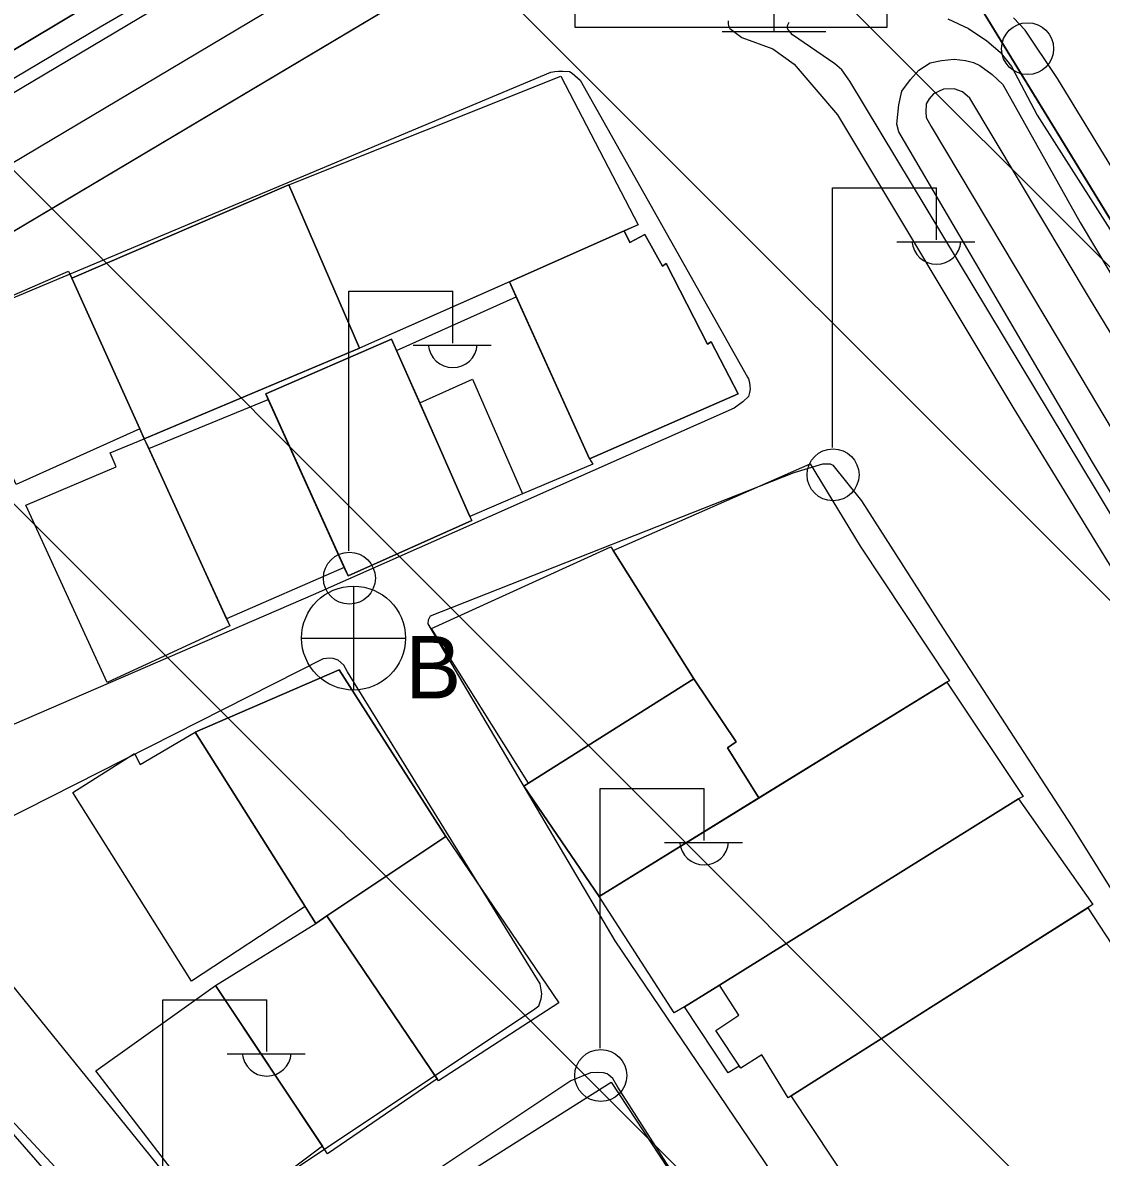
# Model space of a CAD drawing. Extents: x 417995 to 421451, y 4454518 to 4458015.
# Drawn here: x 420880.7 to 420953.4, y 4457463.8 to 4457540.2 of the extents above; entities that cross this region are included whole.
import ezdxf

# ---------------------------------------------------------------- set-up
doc = ezdxf.new("R2010")
doc.units = 0
for name, color, linetype in [('ADAKENARI', 7, 'Continuous'), ('B_Mesken', 7, 'Continuous'), ('B_Teras', 7, 'Continuous'), ('KALDIRIM', 7, 'Continuous'), ('PL_KON_MEV_250', 7, 'Continuous'), ('S_Cad_Sok_Lambasi', 7, 'Continuous'), ('S_Elektrik_Diregi', 7, 'Continuous'), ('S_Kara_Demy_Trafik_Sinyal', 7, 'Continuous'), ('S_Ptt_tv_kutusu', 7, 'Continuous'), ('S_Rogar_Kapagi_Buski', 7, 'Continuous'), ('SN_TR_SIVILASMA', 7, 'Continuous'), ('TR_ORTAYOGUNKONUT', 7, 'Continuous'), ('Yol_Kaldirim_kenari_bordurtasi', 7, 'Continuous'), ('Yol_Kos_Yur_Parkuru', 7, 'Continuous'), ('Yol_Sose', 7, 'Continuous')]:
    doc.layers.add(name, color=color, linetype=linetype)

msp = doc.modelspace()

# ---------------------------------------------------------------- linework, layer by layer
at = {"layer": 'ADAKENARI'}
for p, q in [((420831.738, 4457497.354), (420930.361, 4457556.021)), ((420937.269, 4457554.313), (420997.205, 4457456.413))]:
    msp.add_line(p, q, dxfattribs=at)
at = {"layer": 'B_Mesken'}
for points in [[(420826.404, 4457539.693), (420827.679, 4457536.163), (420838.542, 4457513.465), (420892.842, 4457545.959), (420893.949, 4457550.738), (420882.244, 4457572.736)], [(420826.404, 4457539.693), (420882.244, 4457572.736), (420893.949, 4457550.738), (420892.842, 4457545.959), (420838.542, 4457513.465), (420827.68, 4457536.163)], [(420917.009, 4457536.581), (420922.222, 4457526.57), (420903.432, 4457518.261), (420898.677, 4457529.263)], [(420921.282, 4457526.155), (420913.534, 4457522.729), (420903.432, 4457518.261), (420898.677, 4457529.263), (420917.009, 4457536.581), (420922.222, 4457526.57)], [(420888.637, 4457512.813), (420888.935, 4457512.156), (420903.432, 4457518.261), (420898.677, 4457529.263), (420884.048, 4457522.976)], [(420888.637, 4457512.813), (420884.048, 4457522.976), (420898.677, 4457529.263), (420903.432, 4457518.261), (420888.935, 4457512.156)], [(420913.534, 4457522.729), (420918.944, 4457510.802), (420928.953, 4457515.187), (420927.133, 4457518.677), (420926.888, 4457518.531), (420924.109, 4457523.969), (420923.847, 4457523.791), (420922.667, 4457525.914), (420921.664, 4457525.378), (420921.282, 4457526.155)], [(420918.944, 4457510.802), (420913.999, 4457521.704), (420913.534, 4457522.729), (420921.282, 4457526.155), (420921.664, 4457525.378), (420922.667, 4457525.914), (420923.847, 4457523.791), (420924.109, 4457523.969), (420926.888, 4457518.531), (420927.133, 4457518.677), (420928.953, 4457515.187)], [(420888.637, 4457512.813), (420880.292, 4457509.073), (420875.49, 4457519.829), (420883.835, 4457523.446)], [(420884.048, 4457522.976), (420888.637, 4457512.813), (420880.292, 4457509.073), (420875.565, 4457519.661), (420875.49, 4457519.829), (420883.835, 4457523.446)], [(420905.923, 4457518.11), (420913.999, 4457521.704), (420918.944, 4457510.802), (420919.155, 4457510.434), (420914.413, 4457508.447), (420910.881, 4457506.914), (420907.494, 4457514.564)], [(420905.923, 4457518.11), (420913.999, 4457521.704), (420918.944, 4457510.802), (420919.155, 4457510.434), (420914.413, 4457508.447), (420910.881, 4457506.915), (420907.494, 4457514.565)], [(420905.589, 4457518.865), (420897.115, 4457515.184), (420902.667, 4457502.917), (420910.996, 4457506.656)], [(420905.923, 4457518.11), (420907.494, 4457514.565), (420910.881, 4457506.915), (420910.996, 4457506.656), (420902.667, 4457502.917), (420902.408, 4457503.488), (420897.286, 4457514.807), (420897.115, 4457515.184), (420905.589, 4457518.865)], [(420889.232, 4457511.507), (420897.286, 4457514.807), (420902.408, 4457503.488), (420894.477, 4457500.016)], [(420889.232, 4457511.507), (420897.286, 4457514.807), (420902.408, 4457503.488), (420894.477, 4457500.016)], [(420888.935, 4457512.156), (420894.692, 4457499.547), (420886.428, 4457495.732), (420880.944, 4457507.673), (420887.04, 4457510.268), (420886.638, 4457511.214)], [(420889.232, 4457511.507), (420894.477, 4457500.016), (420894.692, 4457499.547), (420886.428, 4457495.732), (420880.944, 4457507.673), (420887.04, 4457510.268), (420886.638, 4457511.214), (420888.935, 4457512.156)], [(420920.528, 4457504.623), (420933.803, 4457510.459), (420937.183, 4457504.929), (420943.202, 4457495.849), (420943.017, 4457495.762), (420930.357, 4457487.956), (420928.227, 4457491.337), (420928.829, 4457491.748), (420925.966, 4457495.981)], [(420943.017, 4457495.762), (420930.357, 4457487.957), (420928.227, 4457491.337), (420928.829, 4457491.748), (420925.966, 4457495.981), (420920.528, 4457504.623), (420933.803, 4457510.459), (420937.183, 4457504.929), (420943.202, 4457495.849)], [(420914.829, 4457488.946), (420908.283, 4457499.371), (420920.367, 4457504.878), (420925.966, 4457495.981)], [(420920.528, 4457504.623), (420925.966, 4457495.981), (420914.829, 4457488.946), (420908.283, 4457499.371), (420920.367, 4457504.878)], [(420909.246, 4457485.36), (420902.066, 4457496.585), (420892.354, 4457492.379), (420900.486, 4457479.507), (420901.237, 4457480.026)], [(420909.246, 4457485.36), (420901.237, 4457480.026), (420900.486, 4457479.507), (420899.769, 4457480.643), (420892.354, 4457492.379), (420902.066, 4457496.585)], [(420930.357, 4457487.956), (420928.227, 4457491.337), (420928.829, 4457491.748), (420925.966, 4457495.981), (420914.508, 4457488.743), (420919.58, 4457481.313)], [(420930.357, 4457487.957), (420919.581, 4457481.313), (420914.508, 4457488.743), (420914.829, 4457488.946), (420925.966, 4457495.981), (420928.829, 4457491.748), (420928.227, 4457491.337)], [(420925.328, 4457473.891), (420924.652, 4457473.491), (420919.58, 4457481.313), (420943.017, 4457495.762), (420948.156, 4457488.063), (420947.848, 4457487.903), (420927.689, 4457475.346)], [(420947.848, 4457487.903), (420927.689, 4457475.346), (420925.328, 4457473.891), (420924.652, 4457473.491), (420919.581, 4457481.313), (420930.357, 4457487.957), (420943.017, 4457495.762), (420948.156, 4457488.063)], [(420899.769, 4457480.643), (420892.111, 4457475.611), (420884.131, 4457488.323), (420888.282, 4457490.951), (420888.667, 4457490.204), (420892.354, 4457492.379)], [(420899.769, 4457480.643), (420892.111, 4457475.611), (420884.131, 4457488.323), (420888.282, 4457490.951), (420888.667, 4457490.204), (420892.354, 4457492.379)], [(420929.028, 4457469.896), (420928.287, 4457469.431), (420925.328, 4457473.891), (420927.689, 4457475.346), (420947.848, 4457487.903), (420952.848, 4457480.771), (420932.322, 4457467.752), (420930.554, 4457470.664), (420929.125, 4457469.75)], [(420952.511, 4457480.558), (420932.534, 4457467.887), (420932.322, 4457467.752), (420930.554, 4457470.664), (420929.125, 4457469.75), (420929.028, 4457469.897), (420928.287, 4457469.432), (420925.328, 4457473.891), (420927.689, 4457475.346), (420947.848, 4457487.903), (420952.848, 4457480.771)], [(420916.88, 4457474.16), (420908.753, 4457468.9), (420901.237, 4457480.026), (420909.246, 4457485.36)], [(420916.88, 4457474.16), (420908.753, 4457468.9), (420908.66, 4457469.037), (420901.237, 4457480.026), (420909.246, 4457485.36)], [(420952.511, 4457480.558), (420962.425, 4457465.417), (420942.465, 4457452.9), (420932.534, 4457467.886)], [(420953.969, 4457460.115), (420943.712, 4457453.683), (420942.465, 4457452.901), (420932.534, 4457467.887), (420952.511, 4457480.558), (420962.425, 4457465.418)], [(420908.66, 4457469.037), (420901.292, 4457463.991), (420893.732, 4457475.326), (420900.486, 4457479.507), (420901.237, 4457480.026)], [(420908.66, 4457469.037), (420901.292, 4457463.991), (420900.95, 4457464.504), (420893.732, 4457475.326), (420900.486, 4457479.507), (420901.237, 4457480.026)], [(420900.95, 4457464.504), (420893.739, 4457459.094), (420885.66, 4457469.575), (420893.732, 4457475.326)], [(420900.95, 4457464.504), (420893.739, 4457459.094), (420885.66, 4457469.575), (420893.732, 4457475.326)], [(420915.96, 4457454.108), (420910.405, 4457462.494), (420920.403, 4457468.809), (420925.832, 4457460.541)], [(420925.832, 4457460.541), (420915.96, 4457454.108), (420910.405, 4457462.494), (420920.403, 4457468.809)], [(420869.684, 4457456.885), (420879.468, 4457466.036), (420883.741, 4457461.133), (420873.837, 4457452.337)], [(420883.741, 4457461.134), (420873.837, 4457452.337), (420869.684, 4457456.884), (420870.653, 4457457.791), (420872.653, 4457459.661), (420879.468, 4457466.036)]]:
    msp.add_lwpolyline(points, close=True, dxfattribs=at)
at = {"layer": 'B_Teras'}
for points in [[(420907.494, 4457514.564), (420911.056, 4457516.16), (420914.413, 4457508.447), (420910.881, 4457506.914)], [(420952.848, 4457480.771), (420932.322, 4457467.752), (420930.554, 4457470.664), (420929.125, 4457469.75), (420927.44, 4457472.287), (420928.991, 4457473.336), (420927.689, 4457475.346), (420947.848, 4457487.903)]]:
    msp.add_lwpolyline(points, close=True, dxfattribs=at)
at = {"layer": 'KALDIRIM'}
for p, q in [((420922.445, 4457560.62), (420827.648, 4457504.23)), ((420829.693, 4457500.792), (420927.477, 4457558.959))]:
    msp.add_line(p, q, dxfattribs=at)
at = {"layer": 'PL_KON_MEV_250'}
msp.add_lwpolyline([(420997.205, 4457456.413), (420937.269, 4457554.313), (420930.361, 4457556.021), (420831.738, 4457497.354)], dxfattribs=at)
at = {"layer": 'S_Cad_Sok_Lambasi'}
msp.add_circle((420948.454, 4457538.431), 1.75, dxfattribs=at)
at = {"layer": 'S_Elektrik_Diregi'}
for p, q in [((420935.312, 4457511.56), (420935.312, 4457529.06)), ((420935.312, 4457529.06), (420942.312, 4457529.06)), ((420942.312, 4457525.56), (420942.312, 4457529.06)), ((420939.652, 4457525.42), (420944.902, 4457525.42)), ((420902.721, 4457504.601), (420902.721, 4457522.101)), ((420902.721, 4457522.101), (420909.721, 4457522.101)), ((420909.721, 4457518.601), (420909.721, 4457522.101)), ((420907.061, 4457518.461), (420912.312, 4457518.461)), ((420919.659, 4457471.097), (420919.659, 4457488.597)), ((420919.659, 4457488.597), (420926.659, 4457488.597)), ((420926.659, 4457485.097), (420926.659, 4457488.597)), ((420923.999, 4457484.957), (420929.249, 4457484.957)), ((420890.185, 4457456.869), (420890.185, 4457474.369)), ((420890.185, 4457474.369), (420897.185, 4457474.369)), ((420897.185, 4457470.869), (420897.185, 4457474.369)), ((420894.525, 4457470.729), (420899.775, 4457470.729))]:
    msp.add_line(p, q, dxfattribs=at)
for centre in [(420935.348, 4457509.725), (420902.757, 4457502.765), (420919.695, 4457469.262)]:
    msp.add_circle(centre, 1.75, dxfattribs=at)
for centre in [(420942.313, 4457525.573), (420909.722, 4457518.613), (420926.659, 4457485.11), (420897.186, 4457470.882)]:
    msp.add_arc(centre, 1.658, 184.83843, 355.14641, dxfattribs=at)
at = {"layer": 'S_Kara_Demy_Trafik_Sinyal'}
for p, q in [((420931.371, 4457539.58), (420931.371, 4457557.08)), ((420927.871, 4457539.58), (420934.871, 4457539.58))]:
    msp.add_line(p, q, dxfattribs=at)
at = {"layer": 'S_Ptt_tv_kutusu'}
msp.add_lwpolyline([(420917.975, 4457560.854), (420938.975, 4457560.854), (420938.975, 4457539.854), (420917.975, 4457539.854), (420917.975, 4457560.854)], dxfattribs=at)
at = {"layer": 'S_Rogar_Kapagi_Buski'}
for p, q in [((420903.036, 4457502.23), (420903.036, 4457495.23)), ((420899.536, 4457498.73), (420906.536, 4457498.73))]:
    msp.add_line(p, q, dxfattribs=at)
msp.add_circle((420903.036, 4457498.73), 3.5, dxfattribs=at)
at = {"layer": 'SN_TR_SIVILASMA'}
for p, q in [((421288.312, 4457099.601), (420605.09, 4457782.822)), ((421288.543, 4457121.82), (420627.781, 4457782.582)), ((421289.007, 4457166.258), (420673.162, 4457782.103)), ((421289.239, 4457188.477), (420695.852, 4457781.863))]:
    msp.add_line(p, q, dxfattribs=at)
at = {"layer": 'TR_ORTAYOGUNKONUT'}
msp.add_lwpolyline([(420997.205, 4457456.413), (420937.269, 4457554.313), (420930.361, 4457556.021), (420831.738, 4457497.354)], dxfattribs=at)
at = {"layer": 'Yol_Kaldirim_kenari_bordurtasi'}
for points in [[(421071.858, 4457361.902), (421057.875, 4457369.044), (421050.412, 4457373.645), (421045.594, 4457376.783), (421041.648, 4457379.723), (421039.711, 4457381.492), (421034.103, 4457388.016), (421026.975, 4457396.785), (421017.529, 4457408.8), (421008.973, 4457419.627), (421002.039, 4457429.08), (420992.381, 4457443.355), (420986.413, 4457453.224), (420953.091, 4457508.673), (420936.467, 4457536.236), (420935.94, 4457537.007), (420935.459, 4457537.408), (420932.624, 4457539.358), (420932.338, 4457539.674), (420932.261, 4457539.84), (420932.292, 4457540.044), (420932.399, 4457540.217)], [(420943.081, 4457540.452), (420944.467, 4457539.784), (420945.709, 4457538.963), (420946.617, 4457538.189), (420947.37, 4457537.226), (420949.1, 4457533.961), (420965.725, 4457507.89), (420983.863, 4457478.106), (421001.552, 4457448.594), (421006.133, 4457440.023), (421015.057, 4457427.544), (421020.887, 4457420.427), (421027.712, 4457413.338), (421038.062, 4457403.275), (421049.084, 4457394.115), (421061.931, 4457385.322)]]:
    msp.add_lwpolyline(points, dxfattribs=at)
at = {"layer": 'Yol_Kos_Yur_Parkuru'}
for points in [[(420967.429, 4457486.27), (420952.822, 4457510.575), (420939.772, 4457532.83), (420939.65, 4457533.356), (420939.771, 4457534.643), (420939.992, 4457535.559), (420940.557, 4457536.348), (420941.123, 4457536.987), (420941.9, 4457537.476), (420942.657, 4457537.632), (420943.501, 4457537.729), (420944.265, 4457537.642), (420944.82, 4457537.49), (420945.23, 4457537.288), (420946.062, 4457536.702), (420946.792, 4457536.018), (420951.996, 4457526.733), (420975.076, 4457488.123)], [(420962.307, 4457505.694), (420952.626, 4457521.632), (420944.562, 4457535.095), (420944.075, 4457535.522), (420943.504, 4457535.733), (420942.794, 4457535.707), (420942.119, 4457535.38), (420941.83, 4457535.044), (420941.617, 4457534.709), (420941.588, 4457534.171), (420941.623, 4457533.795), (420941.96, 4457533.194), (420951.48, 4457517.255), (420961.12, 4457501.059)]]:
    msp.add_lwpolyline(points, dxfattribs=at)
at = {"layer": 'Yol_Sose'}
for points in [[(420894.522, 4457554.183), (420896.543, 4457549.911), (420896.753, 4457549.229), (420896.831, 4457548.594), (420896.824, 4457548.046), (420896.756, 4457547.15), (420896.565, 4457546.748), (420895.973, 4457545.913), (420894.733, 4457544.966), (420885.969, 4457539.884), (420864.672, 4457527.242), (420848.693, 4457518.244)], [(420928.284, 4457540.296), (420928.285, 4457540.114), (420928.312, 4457539.979), (420928.389, 4457539.781), (420929.194, 4457539.189), (420931.295, 4457538.428), (420932.737, 4457537.378), (420935.639, 4457533.982), (420947.54, 4457514.177), (420967.899, 4457480.989), (420985.813, 4457451.434), (420995.784, 4457435.186), (421009.79, 4457415.915), (421020.495, 4457402.582), (421030.941, 4457389.592), (421037.943, 4457381.349), (421041.205, 4457378.208), (421043.316, 4457376.721), (421053.146, 4457370.164), (421070.747, 4457360.812)], [(421062.766, 4457387.52), (421047.797, 4457398.27), (421036.897, 4457407.503), (421030.684, 4457413.346), (421024.831, 4457419.245), (421020.992, 4457423.533), (421015.735, 4457430.415), (421006.77, 4457443.173), (420999.078, 4457455.208), (420982.597, 4457482.884), (420966.743, 4457509.784), (420950.467, 4457536.413), (420948.297, 4457539.669), (420947.507, 4457540.519)], [(420862.476, 4457514.269), (420916.32, 4457536.847), (420916.604, 4457536.897), (420916.846, 4457536.926), (420917.137, 4457536.911), (420917.599, 4457536.893), (420917.778, 4457536.781), (420918.318, 4457536.316), (420929.574, 4457516.297), (420929.655, 4457516.185), (420929.721, 4457515.933), (420929.75, 4457515.701), (420929.762, 4457515.519), (420929.715, 4457515.26), (420929.641, 4457515.001), (420929.278, 4457514.633), (420928.678, 4457514.21), (420900.317, 4457501.634), (420877.652, 4457491.857)], [(420993.686, 4457419.16), (420999.836, 4457408.033), (420999.914, 4457407.673), (420999.912, 4457407.189), (420999.801, 4457406.774), (420999.664, 4457406.365), (420999.216, 4457405.759), (420998.842, 4457405.321), (420998.56, 4457404.943), (420982.916, 4457381.615), (420982.659, 4457381.463), (420982.421, 4457381.547), (420959.986, 4457417.312), (420942.775, 4457445.679), (420920.669, 4457478.331), (420908.058, 4457499.683), (420908.078, 4457499.958), (420908.211, 4457500.222), (420932.721, 4457509.892), (420934.666, 4457510.459), (420935.15, 4457510.457), (420935.323, 4457510.366), (420937.259, 4457507.978)], [(420937.259, 4457507.978), (420942.768, 4457499.375), (420951.455, 4457486.006), (420960.101, 4457472.164), (420967.398, 4457461.742), (420978.256, 4457444.48), (420987.104, 4457430.289), (420993.686, 4457419.16)], [(420893.687, 4457459.378), (420915.162, 4457473.689), (420915.517, 4457473.963), (420915.682, 4457474.436), (420915.734, 4457474.761), (420915.601, 4457475.438), (420902.621, 4457496.454), (420902.373, 4457496.895), (420901.991, 4457497.231), (420901.668, 4457497.347), (420901.43, 4457497.375), (420900.994, 4457497.321), (420877.514, 4457485.444), (420876.652, 4457484.901), (420876.118, 4457484.437), (420875.871, 4457484.161), (420875.71, 4457483.817), (420875.525, 4457483.409), (420875.403, 4457482.934), (420875.346, 4457482.414), (420875.46, 4457481.846), (420876.125, 4457480.135)], [(420957.45, 4457382.598), (420922.955, 4457420.774), (420905.963, 4457438.341), (420879.046, 4457467.248), (420865.988, 4457481.648), (420865.414, 4457482.141), (420865.006, 4457482.326), (420864.617, 4457482.401), (420864.093, 4457482.284), (420841.302, 4457468.262), (420840.787, 4457467.731), (420840.626, 4457467.388), (420840.57, 4457466.955), (420840.556, 4457466.433), (420840.672, 4457465.908), (420848.669, 4457455.147)], [(420876.125, 4457480.135), (420892.738, 4457459.619)], [(420967.204, 4457393.993), (420943.161, 4457433.635), (420920.856, 4457468.471), (420920.503, 4457469.067), (420920.249, 4457469.291), (420920.121, 4457469.381), (420919.884, 4457469.452), (420919.493, 4457469.462), (420918.993, 4457469.432), (420917.675, 4457468.9), (420898.334, 4457456.007), (420898.148, 4457455.577), (420898.121, 4457455.382), (420898.241, 4457454.988), (420905.326, 4457446.543)]]:
    msp.add_lwpolyline(points, dxfattribs=at)

# ---------------------------------------------------------------- texts
at = {"layer": 'S_Rogar_Kapagi_Buski'}
msp.add_text('B', height=4.2, dxfattribs=at).set_placement((420906.536, 4457494.665))

doc.saveas('drawing.dxf')
